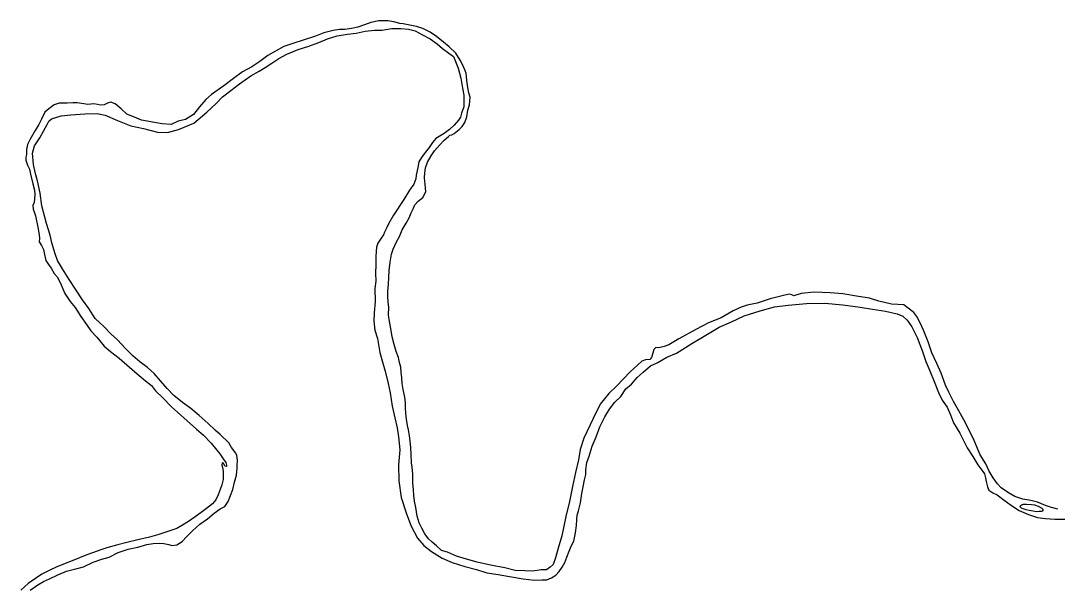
# Model space of a CAD drawing. Extents: x -939622 to -934245, y 1383184 to 1385301.
# Drawn here: x -935560.74 to -935545.11, y 1384235.43 to 1384244 of the extents above; entities that cross this region are included whole.
import ezdxf

# ---------------------------------------------------------------- set-up
doc = ezdxf.new("R2010")
doc.units = 0
doc.layers.add('9', color=7, linetype='Continuous')

msp = doc.modelspace()

# ---------------------------------------------------------------- linework, layer by layer
at = {"layer": '9'}
for points in [[(-935554.565, 1384243.826), (-935554.673, 1384243.882), (-935554.772, 1384243.911), (-935554.898, 1384243.94), (-935554.97, 1384243.954), (-935555.024, 1384243.96), (-935555.114, 1384243.983), (-935555.201, 1384244), (-935555.338, 1384243.999), (-935555.458, 1384243.971), (-935555.553, 1384243.94), (-935555.655, 1384243.903), (-935555.753, 1384243.884), (-935555.852, 1384243.868), (-935555.93, 1384243.867), (-935556.028, 1384243.854), (-935556.168, 1384243.817), (-935556.294, 1384243.768), (-935556.482, 1384243.706), (-935556.637, 1384243.657), (-935556.771, 1384243.61), (-935556.899, 1384243.543), (-935557.015, 1384243.476), (-935557.134, 1384243.382), (-935557.253, 1384243.306), (-935557.393, 1384243.226), (-935557.533, 1384243.129), (-935557.678, 1384243.016), (-935557.863, 1384242.886), (-935557.949, 1384242.81), (-935558.041, 1384242.698), (-935558.135, 1384242.583), (-935558.254, 1384242.507), (-935558.365, 1384242.482), (-935558.472, 1384242.436), (-935558.604, 1384242.443), (-935558.721, 1384242.466), (-935558.919, 1384242.497), (-935559.024, 1384242.542), (-935559.141, 1384242.588), (-935559.225, 1384242.669), (-935559.316, 1384242.743), (-935559.379, 1384242.772), (-935559.433, 1384242.757), (-935559.48, 1384242.729), (-935559.534, 1384242.723), (-935559.582, 1384242.737), (-935559.639, 1384242.746), (-935559.726, 1384242.733), (-935559.786, 1384242.747), (-935559.888, 1384242.761), (-935559.956, 1384242.761), (-935560.037, 1384242.757), (-935560.16, 1384242.756), (-935560.234, 1384242.728), (-935560.318, 1384242.67), (-935560.374, 1384242.619), (-935560.427, 1384242.516), (-935560.465, 1384242.435), (-935560.524, 1384242.344), (-935560.598, 1384242.212), (-935560.636, 1384242.133), (-935560.653, 1384242.058), (-935560.65, 1384241.98), (-935560.661, 1384241.938), (-935560.661, 1384241.896), (-935560.636, 1384241.821), (-935560.609, 1384241.758), (-935560.59, 1384241.686), (-935560.559, 1384241.54), (-935560.534, 1384241.444), (-935560.527, 1384241.375), (-935560.53, 1384241.309), (-935560.538, 1384241.258), (-935560.556, 1384241.212), (-935560.552, 1384241.153), (-935560.531, 1384241.099), (-935560.515, 1384241.054), (-935560.481, 1384240.886), (-935560.462, 1384240.769), (-935560.456, 1384240.712), (-935560.461, 1384240.664), (-935560.428, 1384240.607), (-935560.394, 1384240.545), (-935560.382, 1384240.473), (-935560.363, 1384240.383), (-935560.323, 1384240.32), (-935560.278, 1384240.264), (-935560.235, 1384240.183), (-935560.19, 1384240.135), (-935560.146, 1384240.046)], [(-935558.128, 1384242.454), (-935557.932, 1384242.618), (-935557.793, 1384242.748), (-935557.698, 1384242.851), (-935557.57, 1384242.945), (-935557.439, 1384243.046), (-935557.356, 1384243.107), (-935557.267, 1384243.17), (-935557.142, 1384243.238), (-935557.053, 1384243.295), (-935556.951, 1384243.359), (-935556.847, 1384243.429), (-935556.725, 1384243.497), (-935556.555, 1384243.567), (-935556.397, 1384243.617), (-935556.242, 1384243.672), (-935556.111, 1384243.725), (-935555.968, 1384243.771), (-935555.809, 1384243.799), (-935555.681, 1384243.813), (-935555.543, 1384243.844), (-935555.406, 1384243.857), (-935555.295, 1384243.855), (-935555.143, 1384243.881), (-935555.005, 1384243.882), (-935554.894, 1384243.874), (-935554.792, 1384243.845), (-935554.678, 1384243.786), (-935554.564, 1384243.727), (-935554.461, 1384243.653), (-935554.377, 1384243.582), (-935554.283, 1384243.508), (-935554.214, 1384243.46), (-935554.183, 1384243.386), (-935554.144, 1384243.284), (-935554.1, 1384243.131), (-935554.075, 1384242.984), (-935554.056, 1384242.877), (-935554.055, 1384242.78), (-935554.058, 1384242.699), (-935554.09, 1384242.603), (-935554.107, 1384242.546), (-935554.137, 1384242.498), (-935554.202, 1384242.425), (-935554.273, 1384242.358), (-935554.353, 1384242.297), (-935554.428, 1384242.252), (-935554.478, 1384242.224), (-935554.528, 1384242.161), (-935554.582, 1384242.088), (-935554.641, 1384242.013), (-935554.697, 1384241.934), (-935554.735, 1384241.871), (-935554.752, 1384241.783), (-935554.778, 1384241.669), (-935554.781, 1384241.612), (-935554.81, 1384241.534), (-935554.875, 1384241.443), (-935554.961, 1384241.301), (-935555.117, 1384241.063), (-935555.191, 1384240.936), (-935555.22, 1384240.879), (-935555.252, 1384240.809), (-935555.27, 1384240.767), (-935555.305, 1384240.719), (-935555.353, 1384240.643), (-935555.373, 1384240.58), (-935555.384, 1384240.448), (-935555.386, 1384240.316), (-935555.39, 1384240.187), (-935555.383, 1384240.07), (-935555.4, 1384239.959), (-935555.395, 1384239.764), (-935555.409, 1384239.592), (-935555.414, 1384239.466), (-935555.397, 1384239.331), (-935555.36, 1384239.203), (-935555.323, 1384238.99), (-935555.279, 1384238.831), (-935555.242, 1384238.708), (-935555.199, 1384238.523), (-935555.167, 1384238.382), (-935555.136, 1384238.181), (-935555.098, 1384238.008), (-935555.064, 1384237.855), (-935555.042, 1384237.717), (-935555.022, 1384237.522), (-935555.041, 1384237.297), (-935555.039, 1384237.057), (-935555, 1384236.805), (-935554.923, 1384236.557), (-935554.853, 1384236.371), (-935554.755, 1384236.189), (-935554.662, 1384236.076), (-935554.547, 1384235.987), (-935554.385, 1384235.889), (-935554.231, 1384235.822), (-935554.042, 1384235.761), (-935553.868, 1384235.714), (-935553.709, 1384235.668), (-935553.541, 1384235.639)], [(-935553.285, 1384235.699), (-935553.441, 1384235.739), (-935553.656, 1384235.779), (-935553.854, 1384235.828), (-935554.016, 1384235.872), (-935554.166, 1384235.918), (-935554.305, 1384235.977), (-935554.395, 1384236.003), (-935554.467, 1384236.075), (-935554.533, 1384236.131), (-935554.588, 1384236.179), (-935554.645, 1384236.253), (-935554.691, 1384236.34), (-935554.731, 1384236.423), (-935554.761, 1384236.519), (-935554.781, 1384236.651), (-935554.802, 1384236.747), (-935554.812, 1384236.834), (-935554.816, 1384236.924), (-935554.826, 1384237.017), (-935554.824, 1384237.155), (-935554.837, 1384237.26), (-935554.844, 1384237.326), (-935554.851, 1384237.458), (-935554.858, 1384237.554), (-935554.865, 1384237.659), (-935554.877, 1384237.734), (-935554.893, 1384237.826), (-935554.909, 1384237.889), (-935554.924, 1384237.985), (-935554.934, 1384238.075), (-935554.935, 1384238.156), (-935554.939, 1384238.234), (-935554.948, 1384238.315), (-935554.973, 1384238.435), (-935554.986, 1384238.522), (-935554.993, 1384238.609), (-935555, 1384238.696), (-935555.009, 1384238.771), (-935555.025, 1384238.843), (-935555.044, 1384238.914), (-935555.077, 1384239.007), (-935555.108, 1384239.115), (-935555.136, 1384239.229), (-935555.158, 1384239.355), (-935555.18, 1384239.459), (-935555.193, 1384239.561), (-935555.188, 1384239.675), (-935555.198, 1384239.75), (-935555.205, 1384239.837), (-935555.202, 1384239.912), (-935555.194, 1384240.021), (-935555.186, 1384240.123), (-935555.184, 1384240.228), (-935555.167, 1384240.354), (-935555.148, 1384240.474), (-935555.124, 1384240.552), (-935555.074, 1384240.661), (-935555.027, 1384240.745), (-935554.986, 1384240.845), (-935554.927, 1384240.944), (-935554.883, 1384241.023), (-935554.851, 1384241.098), (-935554.822, 1384241.159), (-935554.795, 1384241.219), (-935554.745, 1384241.276), (-935554.677, 1384241.334), (-935554.65, 1384241.379), (-935554.632, 1384241.421), (-935554.636, 1384241.478), (-935554.642, 1384241.529), (-935554.652, 1384241.628), (-935554.647, 1384241.706), (-935554.633, 1384241.779), (-935554.604, 1384241.866), (-935554.551, 1384241.962), (-935554.497, 1384242.035), (-935554.417, 1384242.129), (-935554.352, 1384242.195), (-935554.287, 1384242.25), (-935554.266, 1384242.274), (-935554.236, 1384242.278), (-935554.201, 1384242.299), (-935554.126, 1384242.36), (-935554.082, 1384242.405), (-935554.043, 1384242.465), (-935554.014, 1384242.55), (-935553.997, 1384242.649), (-935553.974, 1384242.73), (-935553.963, 1384242.844), (-935553.982, 1384242.913), (-935553.997, 1384242.991), (-935554.013, 1384243.096), (-935554.02, 1384243.21), (-935554.069, 1384243.318), (-935554.112, 1384243.407), (-935554.176, 1384243.512), (-935554.278, 1384243.607), (-935554.363, 1384243.675), (-935554.471, 1384243.761), (-935554.565, 1384243.826)], [(-935560.599, 1384235.402), (-935560.483, 1384235.487), (-935560.396, 1384235.535), (-935560.304, 1384235.575), (-935560.182, 1384235.634), (-935560.051, 1384235.689), (-935559.91, 1384235.726), (-935559.794, 1384235.754), (-935559.645, 1384235.825), (-935559.517, 1384235.871), (-935559.406, 1384235.902), (-935559.272, 1384235.975), (-935559.12, 1384236.022), (-935558.971, 1384236.053), (-935558.839, 1384236.093), (-935558.744, 1384236.109), (-935558.642, 1384236.113), (-935558.579, 1384236.108), (-935558.507, 1384236.091), (-935558.459, 1384236.076), (-935558.387, 1384236.089), (-935558.307, 1384236.14), (-935558.239, 1384236.21), (-935558.15, 1384236.298), (-935558.037, 1384236.398), (-935557.924, 1384236.48), (-935557.823, 1384236.565), (-935557.734, 1384236.632), (-935557.66, 1384236.669), (-935557.612, 1384236.744), (-935557.577, 1384236.832), (-935557.542, 1384236.922), (-935557.516, 1384237.033), (-935557.487, 1384237.139), (-935557.476, 1384237.247), (-935557.474, 1384237.286), (-935557.471, 1384237.367), (-935557.478, 1384237.436), (-935557.496, 1384237.472), (-935557.56, 1384237.558), (-935557.602, 1384237.627), (-935557.732, 1384237.752), (-935557.805, 1384237.817), (-935557.913, 1384237.918), (-935558.046, 1384238.04), (-935558.176, 1384238.144), (-935558.299, 1384238.238), (-935558.429, 1384238.345), (-935558.529, 1384238.449), (-935558.631, 1384238.562), (-935558.728, 1384238.673), (-935558.828, 1384238.765), (-935558.942, 1384238.851), (-935559.048, 1384238.94), (-935559.157, 1384239.053), (-935559.28, 1384239.184), (-935559.38, 1384239.276), (-935559.483, 1384239.38), (-935559.616, 1384239.505), (-935559.71, 1384239.657), (-935559.81, 1384239.788), (-935559.904, 1384239.934), (-935560.01, 1384240.095), (-935560.11, 1384240.253), (-935560.183, 1384240.379), (-935560.22, 1384240.48), (-935560.269, 1384240.645), (-935560.297, 1384240.765), (-935560.353, 1384240.938), (-935560.421, 1384241.208), (-935560.447, 1384241.397), (-935560.487, 1384241.585), (-935560.524, 1384241.711), (-935560.546, 1384241.831), (-935560.563, 1384241.999), (-935560.531, 1384242.113), (-935560.451, 1384242.234), (-935560.398, 1384242.333), (-935560.343, 1384242.436), (-935560.316, 1384242.484), (-935560.277, 1384242.521), (-935560.131, 1384242.564), (-935559.985, 1384242.58), (-935559.772, 1384242.597), (-935559.587, 1384242.599), (-935559.467, 1384242.573), (-935559.281, 1384242.494), (-935559.079, 1384242.412), (-935558.888, 1384242.372), (-935558.678, 1384242.32), (-935558.528, 1384242.312), (-935558.361, 1384242.356), (-935558.128, 1384242.454)], [(-935560.146, 1384240.046), (-935560.074, 1384239.884), (-935559.992, 1384239.762), (-935559.919, 1384239.67), (-935559.831, 1384239.536), (-935559.749, 1384239.416), (-935559.68, 1384239.321), (-935559.592, 1384239.223), (-935559.48, 1384239.089), (-935559.384, 1384239.006), (-935559.257, 1384238.908), (-935559.1, 1384238.768), (-935558.983, 1384238.67), (-935558.859, 1384238.563), (-935558.765, 1384238.492), (-935558.705, 1384238.412), (-935558.596, 1384238.305), (-935558.466, 1384238.171), (-935558.373, 1384238.091), (-935558.228, 1384237.96), (-935558.089, 1384237.835), (-935557.981, 1384237.746), (-935557.869, 1384237.624), (-935557.802, 1384237.541), (-935557.739, 1384237.46), (-935557.687, 1384237.389), (-935557.648, 1384237.332), (-935557.638, 1384237.29), (-935557.638, 1384237.272), (-935557.659, 1384237.278), (-935557.671, 1384237.302), (-935557.68, 1384237.32), (-935557.701, 1384237.326), (-935557.707, 1384237.293), (-935557.695, 1384237.254), (-935557.688, 1384237.2), (-935557.685, 1384237.14), (-935557.687, 1384237.074), (-935557.707, 1384236.995), (-935557.731, 1384236.923), (-935557.76, 1384236.845), (-935557.798, 1384236.77), (-935557.845, 1384236.706), (-935557.938, 1384236.639), (-935558.018, 1384236.575), (-935558.11, 1384236.511), (-935558.193, 1384236.451), (-935558.274, 1384236.399), (-935558.387, 1384236.335), (-935558.521, 1384236.289), (-935558.658, 1384236.242), (-935558.796, 1384236.202), (-935558.975, 1384236.164), (-935559.139, 1384236.124), (-935559.294, 1384236.083), (-935559.44, 1384236.043), (-935559.533, 1384236.012), (-935559.658, 1384235.966), (-935559.745, 1384235.935), (-935559.855, 1384235.892), (-935559.965, 1384235.849), (-935560.07, 1384235.806), (-935560.204, 1384235.753), (-935560.299, 1384235.707), (-935560.421, 1384235.646), (-935560.517, 1384235.579), (-935560.627, 1384235.506), (-935560.739, 1384235.403)], [(-935545.286, 1384236.683), (-935545.406, 1384236.733), (-935545.508, 1384236.759), (-935545.627, 1384236.776), (-935545.748, 1384236.817), (-935545.841, 1384236.873), (-935545.955, 1384236.947), (-935546.01, 1384237.01), (-935546.076, 1384237.099), (-935546.137, 1384237.201), (-935546.186, 1384237.311), (-935546.268, 1384237.449), (-935546.363, 1384237.664), (-935546.433, 1384237.807), (-935546.518, 1384237.977), (-935546.591, 1384238.109), (-935546.673, 1384238.252), (-935546.743, 1384238.392), (-935546.795, 1384238.497), (-935546.86, 1384238.68), (-935546.924, 1384238.826), (-935546.997, 1384238.987), (-935547.056, 1384239.152), (-935547.123, 1384239.328), (-935547.178, 1384239.448), (-935547.224, 1384239.534), (-935547.272, 1384239.597), (-935547.356, 1384239.659), (-935547.423, 1384239.71), (-935547.513, 1384239.718), (-935547.608, 1384239.723), (-935547.8, 1384239.769), (-935547.938, 1384239.81), (-935548.106, 1384239.835), (-935548.34, 1384239.875), (-935548.532, 1384239.891), (-935548.774, 1384239.904), (-935548.971, 1384239.881), (-935549.079, 1384239.847), (-935549.112, 1384239.862), (-935549.148, 1384239.873), (-935549.217, 1384239.858), (-935549.438, 1384239.802), (-935549.632, 1384239.737), (-935549.784, 1384239.705), (-935549.876, 1384239.678), (-935549.993, 1384239.619), (-935550.177, 1384239.516), (-935550.368, 1384239.439), (-935550.559, 1384239.338), (-935550.815, 1384239.197), (-935550.966, 1384239.109), (-935551.035, 1384239.084), (-935551.116, 1384239.06), (-935551.164, 1384239.065), (-935551.193, 1384239.035), (-935551.208, 1384238.984), (-935551.228, 1384238.914), (-935551.252, 1384238.887), (-935551.318, 1384238.881), (-935551.374, 1384238.862), (-935551.437, 1384238.801), (-935551.549, 1384238.698), (-935551.757, 1384238.483), (-935551.87, 1384238.371), (-935552, 1384238.211), (-935552.109, 1384237.997), (-935552.246, 1384237.698), (-935552.302, 1384237.527), (-935552.33, 1384237.37), (-935552.373, 1384237.178), (-935552.416, 1384236.97), (-935552.462, 1384236.742), (-935552.517, 1384236.516), (-935552.58, 1384236.225), (-935552.632, 1384236.038), (-935552.676, 1384235.893), (-935552.711, 1384235.794), (-935552.755, 1384235.749), (-935552.812, 1384235.712), (-935552.893, 1384235.711), (-935553.018, 1384235.689), (-935553.135, 1384235.694), (-935553.285, 1384235.699)], [(-935553.541, 1384235.639), (-935553.368, 1384235.611), (-935553.161, 1384235.574), (-935552.993, 1384235.554), (-935552.882, 1384235.558), (-935552.805, 1384235.562), (-935552.736, 1384235.59), (-935552.668, 1384235.632), (-935552.62, 1384235.684), (-935552.573, 1384235.75), (-935552.532, 1384235.82), (-935552.502, 1384235.901), (-935552.467, 1384235.991), (-935552.438, 1384236.07), (-935552.4, 1384236.142), (-935552.371, 1384236.268), (-935552.357, 1384236.38), (-935552.352, 1384236.47), (-935552.347, 1384236.536), (-935552.329, 1384236.602), (-935552.3, 1384236.722), (-935552.275, 1384236.861), (-935552.255, 1384236.963), (-935552.238, 1384237.068), (-935552.215, 1384237.152), (-935552.218, 1384237.221), (-935552.204, 1384237.33), (-935552.166, 1384237.429), (-935552.123, 1384237.579), (-935552.061, 1384237.718), (-935552.006, 1384237.872), (-935551.929, 1384238.022), (-935551.861, 1384238.137), (-935551.782, 1384238.24), (-935551.69, 1384238.328), (-935551.613, 1384238.443), (-935551.527, 1384238.515), (-935551.441, 1384238.615), (-935551.355, 1384238.694), (-935551.242, 1384238.791), (-935551.141, 1384238.837), (-935550.995, 1384238.92), (-935550.849, 1384238.981), (-935550.617, 1384239.13), (-935550.408, 1384239.255), (-935550.206, 1384239.374), (-935550.021, 1384239.457), (-935549.827, 1384239.543), (-935549.589, 1384239.62), (-935549.371, 1384239.679), (-935549.164, 1384239.708), (-935548.889, 1384239.729), (-935548.611, 1384239.734), (-935548.339, 1384239.713), (-935548.081, 1384239.676), (-935547.892, 1384239.645), (-935547.697, 1384239.614), (-935547.52, 1384239.574), (-935547.439, 1384239.541), (-935547.37, 1384239.482), (-935547.3, 1384239.381), (-935547.221, 1384239.219), (-935547.138, 1384239.007), (-935547.089, 1384238.857), (-935547.028, 1384238.717), (-935546.966, 1384238.552), (-935546.899, 1384238.388), (-935546.844, 1384238.271), (-935546.768, 1384238.167), (-935546.716, 1384238.051), (-935546.673, 1384237.928), (-935546.576, 1384237.773), (-935546.466, 1384237.552), (-935546.381, 1384237.42), (-935546.303, 1384237.298), (-935546.23, 1384237.194), (-935546.203, 1384237.158), (-935546.19, 1384237.101), (-935546.178, 1384237.044), (-935546.162, 1384236.963), (-935546.14, 1384236.913), (-935546.08, 1384236.871), (-935546.014, 1384236.845), (-935545.906, 1384236.765), (-935545.797, 1384236.682), (-935545.68, 1384236.605), (-935545.542, 1384236.546), (-935545.407, 1384236.502), (-935545.284, 1384236.488), (-935545.143, 1384236.478), (-935544.984, 1384236.476)], [(-935545.647, 1384236.642), (-935545.652, 1384236.647), (-935545.656, 1384236.651), (-935545.66, 1384236.655), (-935545.663, 1384236.658), (-935545.666, 1384236.662), (-935545.667, 1384236.666), (-935545.666, 1384236.671), (-935545.663, 1384236.674), (-935545.66, 1384236.679), (-935545.655, 1384236.683), (-935545.651, 1384236.688), (-935545.645, 1384236.691), (-935545.639, 1384236.694), (-935545.632, 1384236.696), (-935545.625, 1384236.698), (-935545.618, 1384236.7), (-935545.612, 1384236.702), (-935545.605, 1384236.703), (-935545.598, 1384236.704), (-935545.585, 1384236.704)], [(-935545.585, 1384236.704), (-935545.57, 1384236.702)], [(-935545.57, 1384236.702), (-935545.498, 1384236.696), (-935545.453, 1384236.691), (-935545.42, 1384236.682), (-935545.384, 1384236.668), (-935545.384, 1384236.668)], [(-935545.384, 1384236.668), (-935545.342, 1384236.642)], [(-935545.099, 1384236.628), (-935545.195, 1384236.654), (-935545.286, 1384236.683)], [(-935545.35, 1384236.594), (-935545.383, 1384236.59), (-935545.428, 1384236.589), (-935545.473, 1384236.595), (-935545.53, 1384236.606), (-935545.578, 1384236.618), (-935545.62, 1384236.632), (-935545.647, 1384236.642)], [(-935545.334, 1384236.596), (-935545.35, 1384236.594)], [(-935545.342, 1384236.642), (-935545.332, 1384236.634), (-935545.326, 1384236.627), (-935545.325, 1384236.619), (-935545.325, 1384236.612), (-935545.326, 1384236.602), (-935545.328, 1384236.599)], [(-935545.328, 1384236.599), (-935545.33, 1384236.597), (-935545.334, 1384236.596)]]:
    msp.add_lwpolyline(points, dxfattribs=at)

doc.saveas('drawing.dxf')
